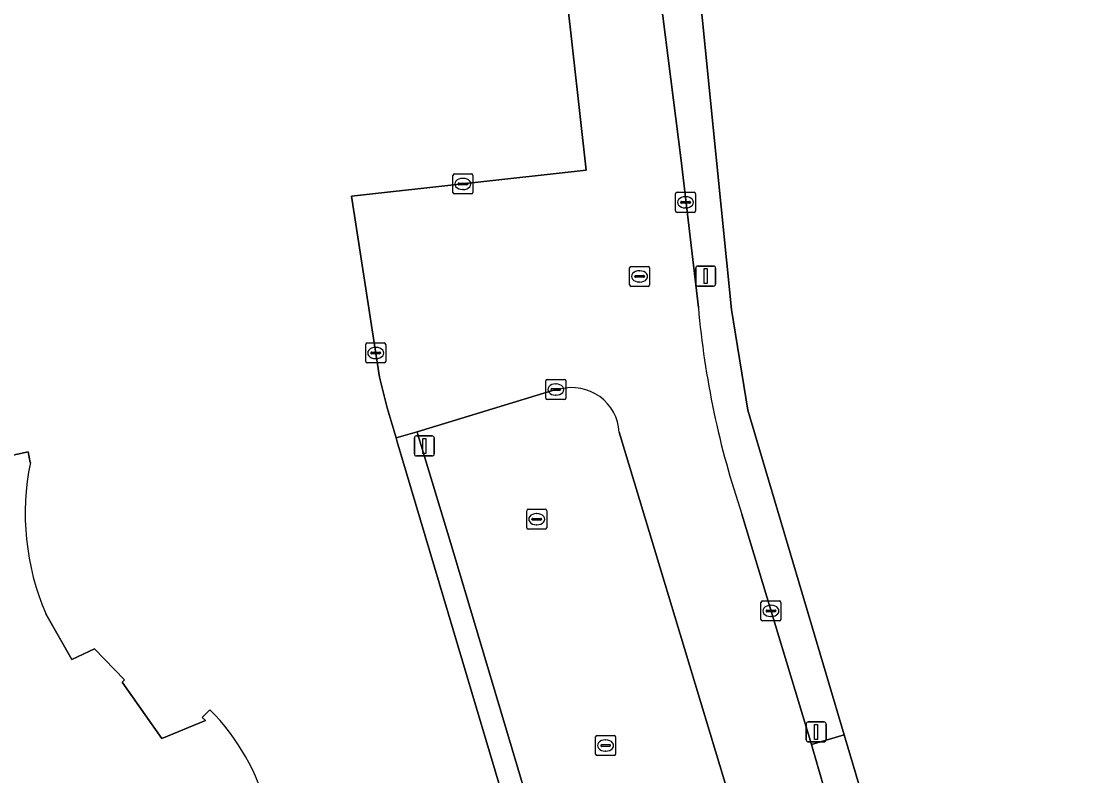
# Model space of a CAD drawing. Extents: x 162417 to 163722, y 384268 to 385417.
# Drawn here: x 163118.6 to 163171.3, y 385117.6 to 385155.3 of the extents above; entities that cross this region are included whole.
import ezdxf

# ---------------------------------------------------------------- set-up
doc = ezdxf.new("R2010")
doc.units = 0
for name, color, linetype in [('IMGEO_Erf', 7, 'Continuous'), ('IMGEO_Groenvoorziening', 7, 'Continuous'), ('IMGEO_Kolk', 7, 'Continuous'), ('IMGEO_Lichtmast', 7, 'Continuous'), ('IMGEO_Pand', 7, 'Continuous'), ('IMGEO_Parkeervlak_open', 7, 'Continuous'), ('IMGEO_Rijbaan_lokaal_gesloten', 7, 'Continuous'), ('IMGEO_Rioolput', 7, 'Continuous')]:
    doc.layers.add(name, color=color, linetype=linetype)

msp = doc.modelspace()

# ---------------------------------------------------------------- linework, layer by layer
at = {"layer": 'IMGEO_Erf'}
for points in [[(163150.333, 385178.267), (163153.309, 385148.485), (163154.07, 385140.868), (163154.89, 385135.836), (163159.712, 385119.619), (163164.406, 385103.831)], [(163182.959, 385099.479), (163164.667, 385094.062), (163162.132, 385093.311), (163150.576, 385089.889), (163149.939, 385092.03), (163147.876, 385098.953), (163145.757, 385106.075), (163137.369, 385134.262), (163137.312, 385134.453), (163136.866, 385135.951), (163136.488, 385137.486), (163135.083, 385146.53), (163146.808, 385147.82), (163144.847, 385165.423)], [(163116.723, 385118.776), (163114.127, 385121.661), (163109.717, 385118.87), (163108.714, 385118.266), (163108.653, 385125.387), (163107.695, 385129.715), (163111.81, 385130.501), (163112.052, 385132.263), (163118.927, 385133.752), (163119.028, 385133.223)], [(163119.799, 385125.673), (163121.101, 385123.38), (163122.243, 385123.921)], [(163122.243, 385123.921), (163123.743, 385122.371), (163123.621, 385122.247), (163125.594, 385119.43), (163127.776, 385120.344), (163127.622, 385120.489), (163128.005, 385120.877)]]:
    msp.add_lwpolyline(points, dxfattribs=at)
for centre, radius, start, end in [((163131.485, 385130.681), 12.713, 168.4647, 203.1969), ((163119.953, 385112.916), 11.323, 345.3861, 44.6764)]:
    msp.add_arc(centre, radius, start, end, dxfattribs=at)
at = {"layer": 'IMGEO_Groenvoorziening'}
for points in [[(163154.89, 385135.836), (163154.07, 385140.868), (163153.309, 385148.485), (163150.333, 385178.267), (163153.947, 385182.447), (163147.527, 385182.183)], [(163147.389, 385181.095), (163151.558, 385148.307), (163152.419, 385140.972)], [(163154.598, 385130.644), (163158.075, 385119.146), (163159.712, 385119.619), (163154.89, 385135.836)], [(163159.712, 385119.619), (163158.075, 385119.146), (163161.924, 385105.803)], [(163164.406, 385103.831), (163159.712, 385119.619)]]:
    msp.add_lwpolyline(points, dxfattribs=at)
msp.add_lwpolyline([(163138.356, 385134.764), (163137.312, 385134.453), (163137.369, 385134.262), (163145.757, 385106.075), (163146.973, 385105.952), (163140.054, 385129.183), (163138.4, 385134.618)], close=True, dxfattribs=at)
msp.add_arc((163195.887, 385144.749), 43.631, 184.966, 198.8611, dxfattribs=at)
at = {"layer": 'IMGEO_Kolk'}
for p, q in [((163140.149, 385146.714), (163140.149, 385147.566)), ((163140.224, 385147.64), (163141.076, 385147.64)), ((163141.15, 385147.566), (163141.15, 385146.714)), ((163140.408, 385147.134), (163140.408, 385147.146)), ((163140.846, 385147.097), (163140.448, 385147.097)), ((163140.451, 385147.183), (163140.849, 385147.183)), ((163140.637, 385147.42), (163140.662, 385147.42)), ((163140.892, 385147.146), (163140.892, 385147.134)), ((163141.076, 385146.64), (163140.224, 385146.64)), ((163140.66, 385146.86), (163140.635, 385146.86)), ((163151.277, 385145.795), (163151.277, 385146.647)), ((163151.352, 385146.721), (163152.204, 385146.721)), ((163152.278, 385146.647), (163152.278, 385145.795)), ((163151.536, 385146.215), (163151.536, 385146.227)), ((163151.974, 385146.178), (163151.576, 385146.178)), ((163151.579, 385146.264), (163151.977, 385146.264)), ((163151.765, 385146.501), (163151.79, 385146.501)), ((163152.02, 385146.227), (163152.02, 385146.215)), ((163152.204, 385145.721), (163151.352, 385145.721)), ((163151.788, 385145.941), (163151.763, 385145.941)), ((163135.868, 385139.196), (163136.72, 385139.196)), ((163135.793, 385138.27), (163135.793, 385139.122)), ((163136.052, 385138.69), (163136.052, 385138.702)), ((163136.49, 385138.653), (163136.092, 385138.653)), ((163136.095, 385138.739), (163136.493, 385138.739)), ((163136.281, 385138.976), (163136.306, 385138.976)), ((163136.536, 385138.702), (163136.536, 385138.69)), ((163136.794, 385139.122), (163136.794, 385138.27)), ((163136.72, 385138.196), (163135.868, 385138.196)), ((163136.304, 385138.416), (163136.279, 385138.416)), ((163144.793, 385136.444), (163144.793, 385137.296)), ((163144.868, 385137.37), (163145.72, 385137.37)), ((163145.281, 385137.15), (163145.306, 385137.15)), ((163145.794, 385137.296), (163145.794, 385136.444)), ((163145.052, 385136.864), (163145.052, 385136.876)), ((163145.49, 385136.827), (163145.092, 385136.827)), ((163145.095, 385136.913), (163145.493, 385136.913)), ((163145.304, 385136.59), (163145.279, 385136.59)), ((163145.536, 385136.876), (163145.536, 385136.864)), ((163145.72, 385136.37), (163144.868, 385136.37)), ((163143.838, 385129.965), (163143.838, 385130.817)), ((163143.913, 385130.891), (163144.765, 385130.891)), ((163144.839, 385130.817), (163144.839, 385129.965)), ((163144.097, 385130.385), (163144.097, 385130.397)), ((163144.535, 385130.348), (163144.137, 385130.348)), ((163144.14, 385130.434), (163144.538, 385130.434)), ((163144.326, 385130.671), (163144.351, 385130.671)), ((163144.581, 385130.397), (163144.581, 385130.385)), ((163144.765, 385129.891), (163143.913, 385129.891)), ((163144.349, 385130.111), (163144.324, 385130.111)), ((163155.547, 385125.385), (163155.547, 385126.237)), ((163155.622, 385126.311), (163156.474, 385126.311)), ((163156.035, 385126.091), (163156.06, 385126.091)), ((163156.548, 385126.237), (163156.548, 385125.385)), ((163155.806, 385125.805), (163155.806, 385125.817)), ((163156.244, 385125.768), (163155.846, 385125.768)), ((163155.849, 385125.854), (163156.247, 385125.854)), ((163156.058, 385125.531), (163156.033, 385125.531)), ((163156.29, 385125.817), (163156.29, 385125.805)), ((163156.474, 385125.311), (163155.622, 385125.311)), ((163147.283, 385118.661), (163147.283, 385119.513)), ((163147.358, 385119.587), (163148.21, 385119.587)), ((163147.585, 385119.13), (163147.983, 385119.13)), ((163147.771, 385119.367), (163147.796, 385119.367)), ((163148.284, 385119.513), (163148.284, 385118.661)), ((163148.21, 385118.587), (163147.358, 385118.587)), ((163147.542, 385119.081), (163147.542, 385119.093)), ((163147.98, 385119.044), (163147.582, 385119.044)), ((163147.794, 385118.807), (163147.769, 385118.807)), ((163148.026, 385119.093), (163148.026, 385119.081))]:
    msp.add_line(p, q, dxfattribs=at)
for points in [[(163140.149, 385146.714), (163140.149, 385147.566)], [(163140.224, 385147.64), (163141.076, 385147.64)], [(163141.15, 385147.566), (163141.15, 385146.714)], [(163141.076, 385146.64), (163140.224, 385146.64)], [(163151.277, 385145.795), (163151.277, 385146.647)], [(163151.352, 385146.721), (163152.204, 385146.721)], [(163152.278, 385146.647), (163152.278, 385145.795)], [(163152.204, 385145.721), (163151.352, 385145.721)], [(163135.868, 385139.196), (163136.72, 385139.196)], [(163135.793, 385138.27), (163135.793, 385139.122)], [(163136.794, 385139.122), (163136.794, 385138.27)], [(163136.72, 385138.196), (163135.868, 385138.196)], [(163144.793, 385136.444), (163144.793, 385137.296)], [(163144.868, 385137.37), (163145.72, 385137.37)], [(163145.794, 385137.296), (163145.794, 385136.444)], [(163145.72, 385136.37), (163144.868, 385136.37)], [(163143.838, 385129.965), (163143.838, 385130.817)], [(163143.913, 385130.891), (163144.765, 385130.891)], [(163144.839, 385130.817), (163144.839, 385129.965)], [(163144.765, 385129.891), (163143.913, 385129.891)], [(163155.547, 385125.385), (163155.547, 385126.237)], [(163155.622, 385126.311), (163156.474, 385126.311)], [(163156.548, 385126.237), (163156.548, 385125.385)], [(163156.474, 385125.311), (163155.622, 385125.311)], [(163147.283, 385118.661), (163147.283, 385119.513)], [(163147.358, 385119.587), (163148.21, 385119.587)], [(163148.284, 385119.513), (163148.284, 385118.661)], [(163148.21, 385118.587), (163147.358, 385118.587)]]:
    msp.add_lwpolyline(points, dxfattribs=at)
for centre, radius, start, end in [((163140.226, 385147.564), 0.0765, 91.552, 178.448), ((163140.226, 385147.564), 0.0765, 91.552, 178.448), ((163141.074, 385147.564), 0.0765, 1.552, 88.448), ((163141.074, 385147.564), 0.0765, 1.552, 88.448), ((163140.448, 385147.143), 0.0403, 85.8775, 175.7526), ((163140.445, 385147.133), 0.0366, 178.938, 274.7102), ((163140.849, 385147.14), 0.043, 264.8664, 352.4533), ((163140.853, 385147.145), 0.0386, 1.7309, 96.639), ((163140.226, 385146.716), 0.0765, 181.552, 268.448), ((163140.226, 385146.716), 0.0765, 181.552, 268.448), ((163141.074, 385146.716), 0.0765, 271.552, 358.448), ((163141.074, 385146.716), 0.0765, 271.552, 358.448), ((163151.354, 385146.645), 0.0765, 91.552, 178.448), ((163151.354, 385146.645), 0.0765, 91.552, 178.448), ((163152.202, 385146.645), 0.0765, 1.552, 88.448), ((163152.202, 385146.645), 0.0765, 1.552, 88.448), ((163151.576, 385146.224), 0.0403, 85.8775, 175.7526), ((163151.573, 385146.214), 0.0366, 178.938, 274.7102), ((163151.977, 385146.221), 0.043, 264.8664, 352.4533), ((163151.981, 385146.226), 0.0386, 1.7309, 96.639), ((163151.354, 385145.797), 0.0765, 181.552, 268.448), ((163151.354, 385145.797), 0.0765, 181.552, 268.448), ((163152.202, 385145.797), 0.0765, 271.552, 358.448), ((163152.202, 385145.797), 0.0765, 271.552, 358.448), ((163135.87, 385139.12), 0.0765, 91.552, 178.448), ((163135.87, 385139.12), 0.0765, 91.552, 178.448), ((163136.718, 385139.12), 0.0765, 1.552, 88.448), ((163136.718, 385139.12), 0.0765, 1.552, 88.448), ((163136.092, 385138.699), 0.0403, 85.8775, 175.7526), ((163136.089, 385138.689), 0.0366, 178.938, 274.7102), ((163136.493, 385138.696), 0.043, 264.8664, 352.4533), ((163136.497, 385138.701), 0.0386, 1.7309, 96.639), ((163135.87, 385138.272), 0.0765, 181.552, 268.448), ((163135.87, 385138.272), 0.0765, 181.552, 268.448), ((163136.718, 385138.272), 0.0765, 271.552, 358.448), ((163136.718, 385138.272), 0.0765, 271.552, 358.448), ((163144.87, 385137.294), 0.0765, 91.552, 178.448), ((163144.87, 385137.294), 0.0765, 91.552, 178.448), ((163145.718, 385137.294), 0.0765, 1.552, 88.448), ((163145.718, 385137.294), 0.0765, 1.552, 88.448), ((163145.092, 385136.873), 0.0403, 85.8775, 175.7526), ((163145.089, 385136.863), 0.0366, 178.938, 274.7102), ((163145.493, 385136.87), 0.043, 264.8664, 352.4533), ((163145.497, 385136.875), 0.0386, 1.7309, 96.639), ((163144.87, 385136.446), 0.0765, 181.552, 268.448), ((163144.87, 385136.446), 0.0765, 181.552, 268.448), ((163145.718, 385136.446), 0.0765, 271.552, 358.448), ((163145.718, 385136.446), 0.0765, 271.552, 358.448), ((163143.915, 385130.815), 0.0765, 91.552, 178.448), ((163143.915, 385130.815), 0.0765, 91.552, 178.448), ((163144.763, 385130.815), 0.0765, 1.552, 88.448), ((163144.763, 385130.815), 0.0765, 1.552, 88.448), ((163144.137, 385130.394), 0.0403, 85.8775, 175.7526), ((163144.134, 385130.384), 0.0366, 178.938, 274.7102), ((163144.538, 385130.391), 0.043, 264.8664, 352.4533), ((163144.542, 385130.396), 0.0386, 1.7309, 96.639), ((163143.915, 385129.967), 0.0765, 181.552, 268.448), ((163143.915, 385129.967), 0.0765, 181.552, 268.448), ((163144.763, 385129.967), 0.0765, 271.552, 358.448), ((163144.763, 385129.967), 0.0765, 271.552, 358.448), ((163155.624, 385126.235), 0.0765, 91.552, 178.448), ((163155.624, 385126.235), 0.0765, 91.552, 178.448), ((163156.472, 385126.235), 0.0765, 1.552, 88.448), ((163156.472, 385126.235), 0.0765, 1.552, 88.448), ((163155.846, 385125.814), 0.0403, 85.8775, 175.7526), ((163155.843, 385125.804), 0.0366, 178.938, 274.7102), ((163156.247, 385125.811), 0.043, 264.8664, 352.4533), ((163156.251, 385125.816), 0.0386, 1.7309, 96.639), ((163155.624, 385125.387), 0.0765, 181.552, 268.448), ((163155.624, 385125.387), 0.0765, 181.552, 268.448), ((163156.472, 385125.387), 0.0765, 271.552, 358.448), ((163156.472, 385125.387), 0.0765, 271.552, 358.448), ((163147.36, 385119.511), 0.0765, 91.552, 178.448), ((163147.36, 385119.511), 0.0765, 91.552, 178.448), ((163147.582, 385119.09), 0.0403, 85.8775, 175.7526), ((163147.987, 385119.092), 0.0386, 1.7309, 96.639), ((163148.208, 385119.511), 0.0765, 1.552, 88.448), ((163148.208, 385119.511), 0.0765, 1.552, 88.448), ((163147.36, 385118.663), 0.0765, 181.552, 268.448), ((163147.36, 385118.663), 0.0765, 181.552, 268.448), ((163147.579, 385119.08), 0.0366, 178.938, 274.7102), ((163147.983, 385119.087), 0.043, 264.8664, 352.4533), ((163148.208, 385118.663), 0.0765, 271.552, 358.448), ((163148.208, 385118.663), 0.0765, 271.552, 358.448)]:
    msp.add_arc(centre, radius, start, end, dxfattribs=at)
for centre, major_axis, ratio, start_param, end_param in [((163140.636, 385147.14), (-0.387, 0.002), 0.722429, 4.712389, 7.853982), ((163140.661, 385147.14), (-0.39, 0.002), 0.717154, 1.570796, 4.712389), ((163151.764, 385146.221), (-0.387, 0.002), 0.722429, 4.712389, 7.853982), ((163151.789, 385146.221), (-0.39, 0.002), 0.717154, 1.570796, 4.712389), ((163136.28, 385138.696), (-0.387, 0.002), 0.722429, 4.712389, 7.853982), ((163136.305, 385138.696), (-0.39, 0.002), 0.717154, 1.570796, 4.712389), ((163145.28, 385136.87), (-0.387, 0.002), 0.722429, 4.712389, 7.853982), ((163145.305, 385136.87), (-0.39, 0.002), 0.717154, 1.570796, 4.712389), ((163144.325, 385130.391), (-0.387, 0.002), 0.722429, 4.712389, 7.853982), ((163144.35, 385130.391), (-0.39, 0.002), 0.717154, 1.570796, 4.712389), ((163156.034, 385125.811), (-0.387, 0.002), 0.722429, 4.712389, 7.853982), ((163156.059, 385125.811), (-0.39, 0.002), 0.717154, 1.570796, 4.712389), ((163147.77, 385119.087), (-0.387, 0.002), 0.722429, 4.712389, 7.853982), ((163147.795, 385119.087), (-0.39, 0.002), 0.717154, 1.570796, 4.712389)]:
    msp.add_ellipse(centre, major_axis=major_axis, ratio=ratio, start_param=start_param, end_param=end_param, dxfattribs=at)
at = {"layer": 'IMGEO_Lichtmast'}
for p, q in [((163152.29, 385142.14), (163152.29, 385142.94)), ((163152.29, 385142.94), (163152.29, 385142.14)), ((163152.39, 385143.04), (163153.18, 385143.04)), ((163153.18, 385143.04), (163152.39, 385143.04)), ((163153.28, 385142.94), (163153.28, 385142.14)), ((163153.28, 385142.14), (163153.28, 385142.94)), ((163153.18, 385142.04), (163152.39, 385142.04)), ((163152.39, 385142.04), (163153.18, 385142.04)), ((163138.224, 385133.651), (163138.224, 385134.451)), ((163138.224, 385134.451), (163138.224, 385133.651)), ((163138.324, 385134.551), (163139.114, 385134.551)), ((163139.114, 385134.551), (163138.324, 385134.551)), ((163139.214, 385134.451), (163139.214, 385133.651)), ((163139.214, 385133.651), (163139.214, 385134.451)), ((163139.114, 385133.551), (163138.324, 385133.551)), ((163138.324, 385133.551), (163139.114, 385133.551)), ((163157.812, 385119.368), (163157.812, 385120.168)), ((163157.812, 385120.168), (163157.812, 385119.368)), ((163157.912, 385120.268), (163158.702, 385120.268)), ((163158.702, 385120.268), (163157.912, 385120.268)), ((163158.802, 385120.168), (163158.802, 385119.368)), ((163158.802, 385119.368), (163158.802, 385120.168)), ((163158.702, 385119.268), (163157.912, 385119.268)), ((163157.912, 385119.268), (163158.702, 385119.268))]:
    msp.add_line(p, q, dxfattribs=at)
for points in [[(163152.71, 385142.915), (163152.86, 385142.915), (163152.86, 385142.165), (163152.71, 385142.165), (163152.71, 385142.915)], [(163138.644, 385134.426), (163138.794, 385134.426), (163138.794, 385133.676), (163138.644, 385133.676), (163138.644, 385134.426)], [(163158.232, 385120.143), (163158.382, 385120.143), (163158.382, 385119.393), (163158.232, 385119.393), (163158.232, 385120.143)]]:
    msp.add_lwpolyline(points, dxfattribs=at)
for centre, start, end in [((163152.39, 385142.94), 90, 180), ((163152.39, 385142.94), 90, 180), ((163153.18, 385142.94), 0, 90), ((163153.18, 385142.94), 360, 90), ((163152.39, 385142.14), 180, 270), ((163152.39, 385142.14), 180, 270), ((163153.18, 385142.14), 270, 0), ((163153.18, 385142.14), 270, 0), ((163138.324, 385134.451), 90, 180), ((163138.324, 385134.451), 90, 180), ((163139.114, 385134.451), 0, 90), ((163139.114, 385134.451), 360, 90), ((163138.324, 385133.651), 180, 270), ((163138.324, 385133.651), 180, 270), ((163139.114, 385133.651), 270, 0), ((163139.114, 385133.651), 270, 0), ((163157.912, 385120.168), 90, 180), ((163157.912, 385120.168), 90, 180), ((163158.702, 385120.168), 0, 90), ((163158.702, 385120.168), 360, 90), ((163157.912, 385119.368), 180, 270), ((163157.912, 385119.368), 180, 270), ((163158.702, 385119.368), 270, 0), ((163158.702, 385119.368), 270, 0)]:
    msp.add_arc(centre, 0.1, start, end, dxfattribs=at)
at = {"layer": 'IMGEO_Pand'}
for points in [[(163119.028, 385133.223), (163118.927, 385133.752), (163112.052, 385132.263), (163111.81, 385130.501), (163107.695, 385129.715), (163108.653, 385125.387), (163108.714, 385118.266), (163109.717, 385118.87), (163114.127, 385121.661), (163116.723, 385118.776)], [(163128.005, 385120.877), (163127.622, 385120.489), (163127.776, 385120.344), (163125.594, 385119.43), (163123.621, 385122.247), (163123.743, 385122.371), (163122.243, 385123.921), (163121.101, 385123.38), (163119.799, 385125.673)]]:
    msp.add_lwpolyline(points, dxfattribs=at)
for centre, radius, start, end in [((163131.485, 385130.681), 12.713, 168.4647, 203.1969), ((163119.953, 385112.916), 11.323, 345.3861, 44.6764)]:
    msp.add_arc(centre, radius, start, end, dxfattribs=at)
at = {"layer": 'IMGEO_Parkeervlak_open'}
for points in [[(163145.502, 385136.892), (163145.294, 385136.87), (163138.356, 385134.764), (163138.4, 385134.618), (163140.054, 385129.183), (163146.973, 385105.952), (163145.757, 385106.075), (163147.876, 385098.953), (163156.341, 385101.298)], [(163157.566, 385104.63), (163148.465, 385134.746)]]:
    msp.add_lwpolyline(points, dxfattribs=at)
msp.add_arc((163146.092, 385134.588), 2.379, 3.817, 104.3539, dxfattribs=at)
at = {"layer": 'IMGEO_Rijbaan_lokaal_gesloten'}
for points in [[(163150.057, 385185.04), (163142.898, 385184.347), (163143.544, 385178.517), (163144.847, 385165.423), (163146.808, 385147.82), (163135.083, 385146.53), (163136.488, 385137.486), (163136.866, 385135.951), (163137.312, 385134.453), (163138.356, 385134.764), (163145.294, 385136.87), (163145.502, 385136.892)], [(163151.558, 385148.307), (163147.389, 385181.095)], [(163152.419, 385140.972), (163151.558, 385148.307)], [(163148.465, 385134.746), (163157.566, 385104.63)], [(163161.924, 385105.803), (163158.075, 385119.146), (163154.598, 385130.644)]]:
    msp.add_lwpolyline(points, dxfattribs=at)
for centre, radius, start, end in [((163195.887, 385144.749), 43.631, 184.966, 198.8611), ((163146.092, 385134.588), 2.379, 3.817, 104.3539)]:
    msp.add_arc(centre, radius, start, end, dxfattribs=at)
at = {"layer": 'IMGEO_Rioolput'}
for p, q in [((163148.983, 385142.095), (163148.983, 385142.947)), ((163149.058, 385143.021), (163149.91, 385143.021)), ((163149.984, 385142.947), (163149.984, 385142.095)), ((163149.242, 385142.515), (163149.242, 385142.527)), ((163149.68, 385142.478), (163149.282, 385142.478)), ((163149.285, 385142.564), (163149.683, 385142.564)), ((163149.471, 385142.801), (163149.496, 385142.801)), ((163149.726, 385142.527), (163149.726, 385142.515)), ((163149.91, 385142.021), (163149.058, 385142.021)), ((163149.494, 385142.241), (163149.469, 385142.241))]:
    msp.add_line(p, q, dxfattribs=at)
for points in [[(163148.983, 385142.095), (163148.983, 385142.947)], [(163149.058, 385143.021), (163149.91, 385143.021)], [(163149.984, 385142.947), (163149.984, 385142.095)], [(163149.91, 385142.021), (163149.058, 385142.021)]]:
    msp.add_lwpolyline(points, dxfattribs=at)
for centre, radius, start, end in [((163149.06, 385142.945), 0.0765, 91.552, 178.448), ((163149.06, 385142.945), 0.0765, 91.552, 178.448), ((163149.908, 385142.945), 0.0765, 1.552, 88.448), ((163149.908, 385142.945), 0.0765, 1.552, 88.448), ((163149.282, 385142.524), 0.0403, 85.8775, 175.7526), ((163149.279, 385142.514), 0.0366, 178.938, 274.7102), ((163149.683, 385142.521), 0.043, 264.8664, 352.4533), ((163149.687, 385142.526), 0.0386, 1.7309, 96.639), ((163149.06, 385142.097), 0.0765, 181.552, 268.448), ((163149.06, 385142.097), 0.0765, 181.552, 268.448), ((163149.908, 385142.097), 0.0765, 271.552, 358.448), ((163149.908, 385142.097), 0.0765, 271.552, 358.448)]:
    msp.add_arc(centre, radius, start, end, dxfattribs=at)
for centre, major_axis, ratio, start_param, end_param in [((163149.47, 385142.521), (-0.387, 0.002), 0.722429, 4.712389, 7.853982), ((163149.495, 385142.521), (-0.39, 0.002), 0.717154, 1.570796, 4.712389)]:
    msp.add_ellipse(centre, major_axis=major_axis, ratio=ratio, start_param=start_param, end_param=end_param, dxfattribs=at)

doc.saveas('drawing.dxf')
